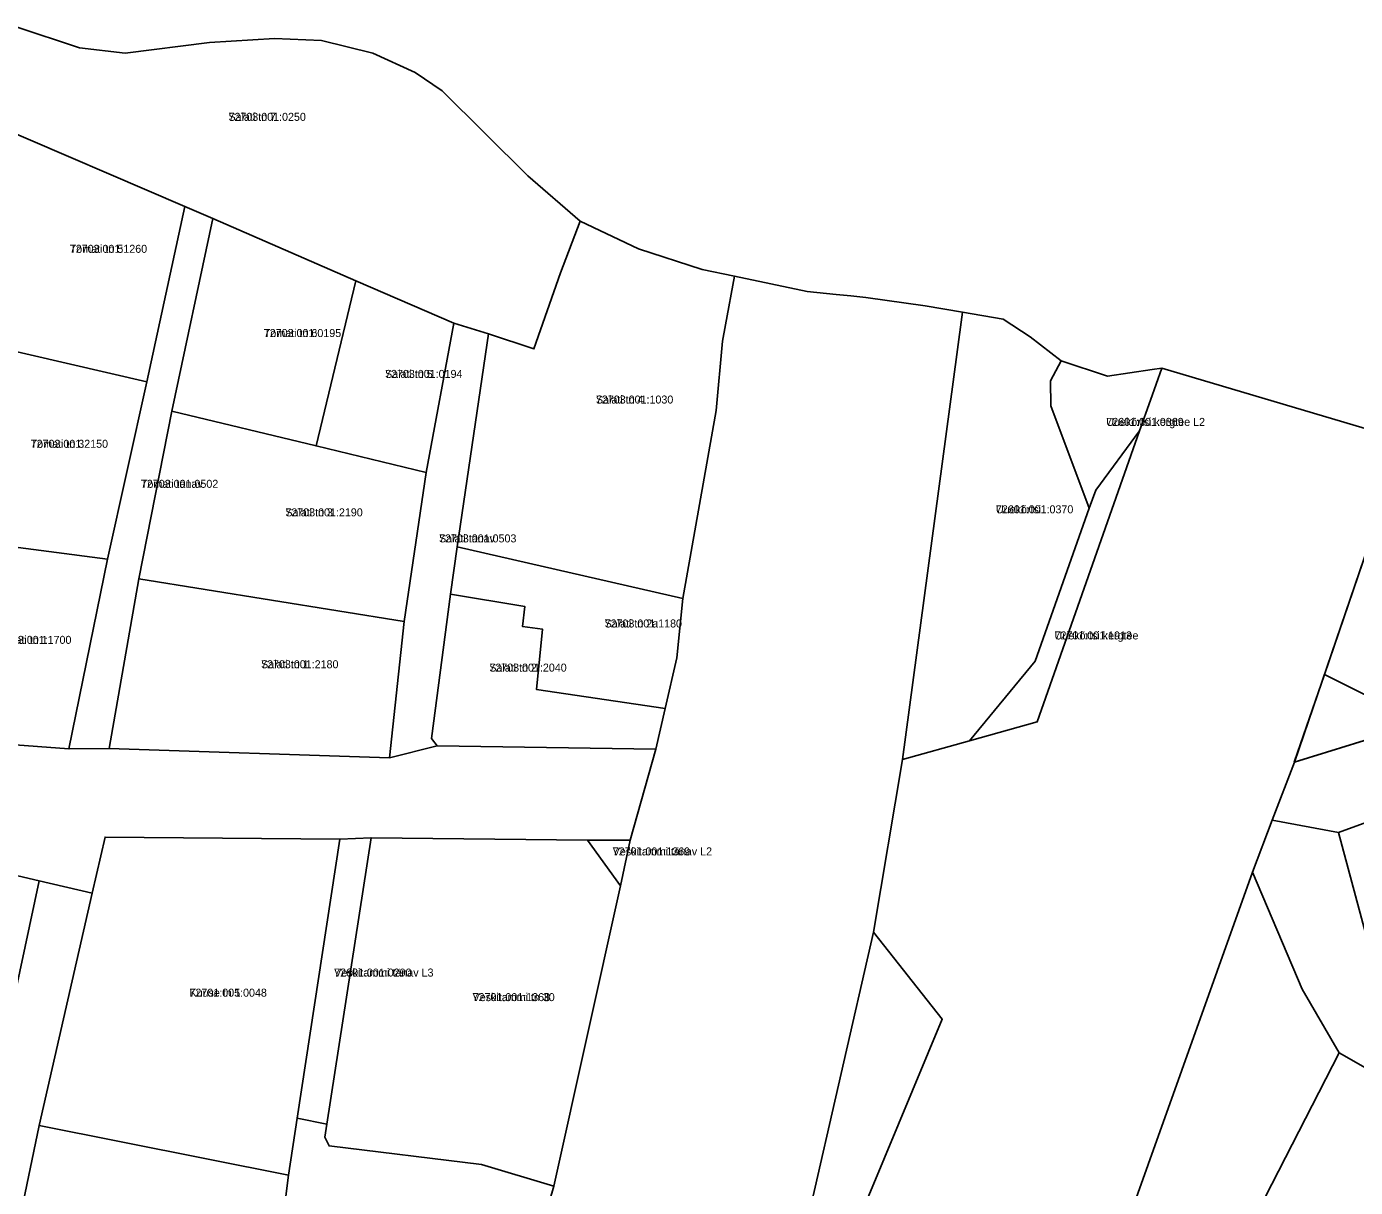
# Model space of a CAD drawing. Extents: x 504287 to 537970, y 6539941 to 6586214.
# Drawn here: x 535518.8 to 535767.9, y 6579332.3 to 6579549.8 of the extents above; entities that cross this region are included whole.
import ezdxf

# ---------------------------------------------------------------- set-up
doc = ezdxf.new("R2010")
doc.units = 0
for name, color, linetype in [('L_AADRESS', 7, 'Continuous'), ('PIIR', 7, 'Continuous'), ('TUNNUS', 7, 'Continuous')]:
    doc.layers.add(name, color=color, linetype=linetype)

msp = doc.modelspace()

# ---------------------------------------------------------------- linework, layer by layer
at = {"layer": 'PIIR'}
for points in [[(535516.66, 6579549.77), (535528.73, 6579545.78), (535537.31, 6579544.79), (535553.11, 6579546.78), (535565.3, 6579547.53), (535574.13, 6579547.15), (535583.71, 6579544.79), (535591.67, 6579541.18), (535596.71, 6579537.72), (535612.75, 6579521.8), (535622.58, 6579513.33), (535618.92, 6579503.63), (535613.93, 6579489.36), (535605.4, 6579492.22), (535598.93, 6579494.17), (535580.54, 6579502.15), (535553.75, 6579513.78), (535548.46, 6579516.05), (535512.37, 6579531.54)], [(535608.21, 6579299.92), (535617.66, 6579332.48), (535630.14, 6579388.77), (535631.99, 6579397.3), (535636.78, 6579414.4), (535638.52, 6579422.03), (535640.7, 6579431.48), (535641.8, 6579442.63), (535648.1, 6579477.82), (535649.27, 6579490.81), (535649.85, 6579493.9), (535651.54, 6579502.98), (535665.12, 6579500.14), (535670.6, 6579499.58), (535673.34, 6579499.3), (535676.11, 6579499.02), (535687.23, 6579497.47), (535694.26, 6579496.25), (535693.18, 6579488.32), (535683.02, 6579412.43), (535677.58, 6579380.08), (535665.43, 6579327.15)], [(535513.98, 6579029.28), (535561.29, 6579092.49), (535630.21, 6579219.02), (535690.47, 6579363.76), (535677.58, 6579380.08), (535683.02, 6579412.43), (535695.56, 6579415.94), (535708.24, 6579419.47), (535727.45, 6579474), (535729.51, 6579479.78), (535731.63, 6579485.75), (535777.12, 6579472.3), (535774.74, 6579465.35), (535756.45, 6579411.93), (535752.32, 6579401.09), (535748.6, 6579391.34), (535715.83, 6579299.46), (535694.19, 6579260.66), (535684.61, 6579234.43), (535613.72, 6579100.12), (535522.93, 6578961.04), (535516.6, 6578949.52)], [(535796.13, 6579410.2), (535764.71, 6579398.77), (535752.32, 6579401.09), (535756.45, 6579411.93), (535782.53, 6579420.02)], [(535491.47, 6579417.04), (535526.76, 6579414.43), (535534.28, 6579414.53), (535586.86, 6579412.77), (535595.8, 6579415.02), (535636.78, 6579414.4), (535631.99, 6579397.3), (535623.94, 6579397.35), (535583.39, 6579397.79), (535577.56, 6579397.49), (535533.54, 6579397.91), (535531.1, 6579387.4), (535521.2, 6579389.7), (535501.11, 6579394.38)], [(535824.27, 6579321.45), (535791.15, 6579342.47), (535764.86, 6579357.47), (535757.91, 6579369.4), (535748.6, 6579391.34), (535752.32, 6579401.09), (535764.71, 6579398.77), (535772.22, 6579370.83), (535796.03, 6579357.16), (535806.93, 6579347.49), (535901.16, 6579336.36), (535897.57, 6579349.39), (535939.5, 6579348.29), (535979.28, 6579347.41), (536011.34, 6579347.36), (536042.9, 6579347.15), (536075.54, 6579346.88), (536101.11, 6579346.51), (536200.71, 6579345.23), (536205.98, 6579345.26), (536249.08, 6579344.83), (536244.1, 6579328.39)], [(535506.82, 6579322.64), (535521.2, 6579389.7), (535531.1, 6579387.4), (535521.16, 6579343.84), (535515.55, 6579316.82)]]:
    msp.add_lwpolyline(points, dxfattribs=at)
for points in [[(535548.46, 6579516.05), (535541.34, 6579483.22), (535504.34, 6579491.75), (535505.9, 6579500.91), (535512.37, 6579531.54)], [(535548.46, 6579516.05), (535553.75, 6579513.78), (535546.05, 6579477.7), (535539.84, 6579446.3), (535534.28, 6579414.53), (535526.76, 6579414.43), (535533.99, 6579449.95), (535541.34, 6579483.22)], [(535553.75, 6579513.78), (535580.54, 6579502.15), (535573.1, 6579471.2), (535546.05, 6579477.7)], [(535605.4, 6579492.22), (535613.93, 6579489.36), (535618.92, 6579503.63), (535622.58, 6579513.33), (535633.53, 6579508.11), (535645.47, 6579504.25), (535651.54, 6579502.98), (535649.85, 6579493.9), (535649.27, 6579490.81), (535648.1, 6579477.82), (535641.8, 6579442.63), (535599.55, 6579452.32)], [(535580.54, 6579502.15), (535598.93, 6579494.17), (535593.73, 6579466.25), (535573.1, 6579471.2)], [(535693.18, 6579488.32), (535694.26, 6579496.25), (535701.86, 6579494.96), (535706.91, 6579491.67), (535712.75, 6579487.12), (535710.77, 6579483.37), (535710.82, 6579478.74), (535718.01, 6579459.53), (535707.87, 6579430.87), (535695.56, 6579415.94), (535683.02, 6579412.43)], [(535598.93, 6579494.17), (535605.4, 6579492.22), (535599.55, 6579452.32), (535598.29, 6579443.42), (535594.71, 6579416.38), (535595.8, 6579415.02), (535586.86, 6579412.77), (535589.58, 6579438.3), (535593.73, 6579466.25)], [(535504.34, 6579491.75), (535541.34, 6579483.22), (535533.99, 6579449.95), (535498.04, 6579454.69), (535500.76, 6579471.98)], [(535710.77, 6579483.37), (535712.75, 6579487.12), (535721.44, 6579484.26), (535729.78, 6579485.49), (535731.63, 6579485.75), (535729.51, 6579479.78), (535727.45, 6579474), (535719.26, 6579462.93), (535718.01, 6579459.53), (535710.82, 6579478.74)], [(535774.74, 6579465.35), (535777.12, 6579472.3), (535780.08, 6579472.59), (535781.18, 6579473.2), (535796.06, 6579481.55), (535796.83, 6579471.16), (535797.13, 6579467.12), (535797.8, 6579458.19), (535785.74, 6579428.14), (535779.95, 6579423.82), (535770.74, 6579424.08), (535762.09, 6579428.34)], [(535546.05, 6579477.7), (535573.1, 6579471.2), (535593.73, 6579466.25), (535589.58, 6579438.3), (535539.84, 6579446.3)], [(535718.01, 6579459.53), (535719.26, 6579462.93), (535727.45, 6579474), (535708.24, 6579419.47), (535695.56, 6579415.94), (535707.87, 6579430.87)], [(535498.04, 6579454.69), (535533.99, 6579449.95), (535526.76, 6579414.43), (535491.47, 6579417.04), (535495.82, 6579444.85)], [(535641.8, 6579442.63), (535640.7, 6579431.48), (535638.52, 6579422.03), (535614.41, 6579425.53), (535615.54, 6579436.86), (535611.78, 6579437.34), (535612.21, 6579441.13), (535598.29, 6579443.42), (535599.55, 6579452.32)], [(535534.28, 6579414.53), (535539.84, 6579446.3), (535589.58, 6579438.3), (535586.86, 6579412.77)], [(535594.71, 6579416.38), (535598.29, 6579443.42), (535612.21, 6579441.13), (535611.78, 6579437.34), (535615.54, 6579436.86), (535614.41, 6579425.53), (535638.52, 6579422.03), (535636.78, 6579414.4), (535595.8, 6579415.02)], [(535756.43, 6579411.94), (535762.09, 6579428.34), (535770.74, 6579424.08), (535779.95, 6579423.82), (535785.74, 6579428.14), (535782.46, 6579419.97)], [(535777.76, 6579383.25), (535772.22, 6579370.83), (535764.71, 6579398.77), (535796.13, 6579410.2)], [(535577.56, 6579397.49), (535569.56, 6579345.26), (535567.9, 6579334.57), (535521.16, 6579343.84), (535531.1, 6579387.4), (535533.54, 6579397.91)], [(535569.56, 6579345.26), (535577.56, 6579397.49), (535583.39, 6579397.79), (535575.08, 6579344.13)], [(535575.08, 6579344.13), (535583.39, 6579397.79), (535623.94, 6579397.35), (535630.14, 6579388.77), (535617.66, 6579332.48), (535604.11, 6579336.55), (535575.54, 6579340.04), (535574.73, 6579341.67)], [(535630.14, 6579388.77), (535623.94, 6579397.35), (535631.99, 6579397.3)], [(535501.11, 6579394.38), (535521.2, 6579389.7), (535506.82, 6579322.64), (535486.96, 6579324.97), (535488.48, 6579334.07), (535490.81, 6579347.31), (535493.9, 6579361.68), (535500.67, 6579392.91)], [(535757.91, 6579369.4), (535764.86, 6579357.47), (535743.43, 6579315.67), (535710.32, 6579266.13), (535688.75, 6579232.54), (535704.53, 6579267.76), (535715.83, 6579299.46), (535748.6, 6579391.34)], [(535646.75, 6579264.23), (535656.62, 6579295.65), (535665.43, 6579327.15), (535677.58, 6579380.08), (535690.47, 6579363.76), (535630.21, 6579219.02)], [(535743.43, 6579315.67), (535764.86, 6579357.47), (535791.15, 6579342.47), (535774.32, 6579312.04), (535764.56, 6579294.37)], [(535521.16, 6579343.84), (535567.9, 6579334.57), (535564.53, 6579307.96), (535515.55, 6579316.82)], [(535567.9, 6579334.57), (535569.56, 6579345.26), (535575.08, 6579344.13), (535574.73, 6579341.67), (535575.54, 6579340.04), (535604.11, 6579336.55), (535617.66, 6579332.48), (535608.21, 6579299.92), (535564.53, 6579307.96)]]:
    msp.add_lwpolyline(points, close=True, dxfattribs=at)

# ---------------------------------------------------------------- texts
at = {"layer": 'L_AADRESS'}
for s, p in [('Salati tn 7', (535556.67, 6579532.11)), ('Tomati tn 5', (535526.92, 6579507.38)), ('Tomati tn 6', (535563.29, 6579491.6)), ('Salati tn 5', (535586.02, 6579483.94)), ('Salati tn 4', (535625.54, 6579479.14)), ('Uuekõrtsi kergtee L2', (535721.2, 6579474.95)), ('Tomati tn 3', (535519.59, 6579470.85)), ('Tomati tänav', (535540.25, 6579463.35)), ('Salati tn 3', (535567.33, 6579458)), ('Uuekõrtsi', (535700.52, 6579458.57)), ('Salati tänav', (535596.13, 6579453.12)), ('Salati tn 2a', (535627.17, 6579437.18)), ('Uuekõrtsi kergtee', (535711.51, 6579434.94)), ('Tomati tn 1', (535512.73, 6579434.11)), ('Salati tn 1', (535562.78, 6579429.54)), ('Salati tn 2', (535605.56, 6579428.91)), ('Veskitammi tänav L2', (535628.69, 6579394.47)), ('Veskitammi tänav L3', (535576.48, 6579371.77)), ('Kuuse tn 1', (535549.36, 6579368)), ('Veskitammi tn 30', (535602.43, 6579367.17))]:
    msp.add_text(s, height=1.5, dxfattribs=at).set_placement(p)
at = {"layer": 'TUNNUS'}
for s, p in [('72703:001:0250', (535556.67, 6579532.11)), ('72703:001:1260', (535526.92, 6579507.38)), ('72703:001:0195', (535563.29, 6579491.6)), ('72703:001:0194', (535586.02, 6579483.94)), ('72703:001:1030', (535625.54, 6579479.14)), ('72601:001:0369', (535721.2, 6579474.95)), ('72703:001:2150', (535519.59, 6579470.85)), ('72703:001:0502', (535540.25, 6579463.35)), ('72703:001:2190', (535567.33, 6579458)), ('72601:001:0370', (535700.52, 6579458.57)), ('72703:001:0503', (535596.13, 6579453.12)), ('72703:001:1180', (535627.17, 6579437.18)), ('72701:001:1913', (535711.51, 6579434.94)), ('72703:001:1700', (535512.73, 6579434.11)), ('72703:001:2180', (535562.78, 6579429.54)), ('72703:001:2040', (535605.56, 6579428.91)), ('72701:001:1369', (535628.69, 6579394.47)), ('72601:001:0290', (535576.48, 6579371.77)), ('72701:005:0048', (535549.36, 6579368)), ('72701:001:1368', (535602.43, 6579367.17))]:
    msp.add_text(s, height=1.5, dxfattribs=at).set_placement(p)

doc.saveas('drawing.dxf')
